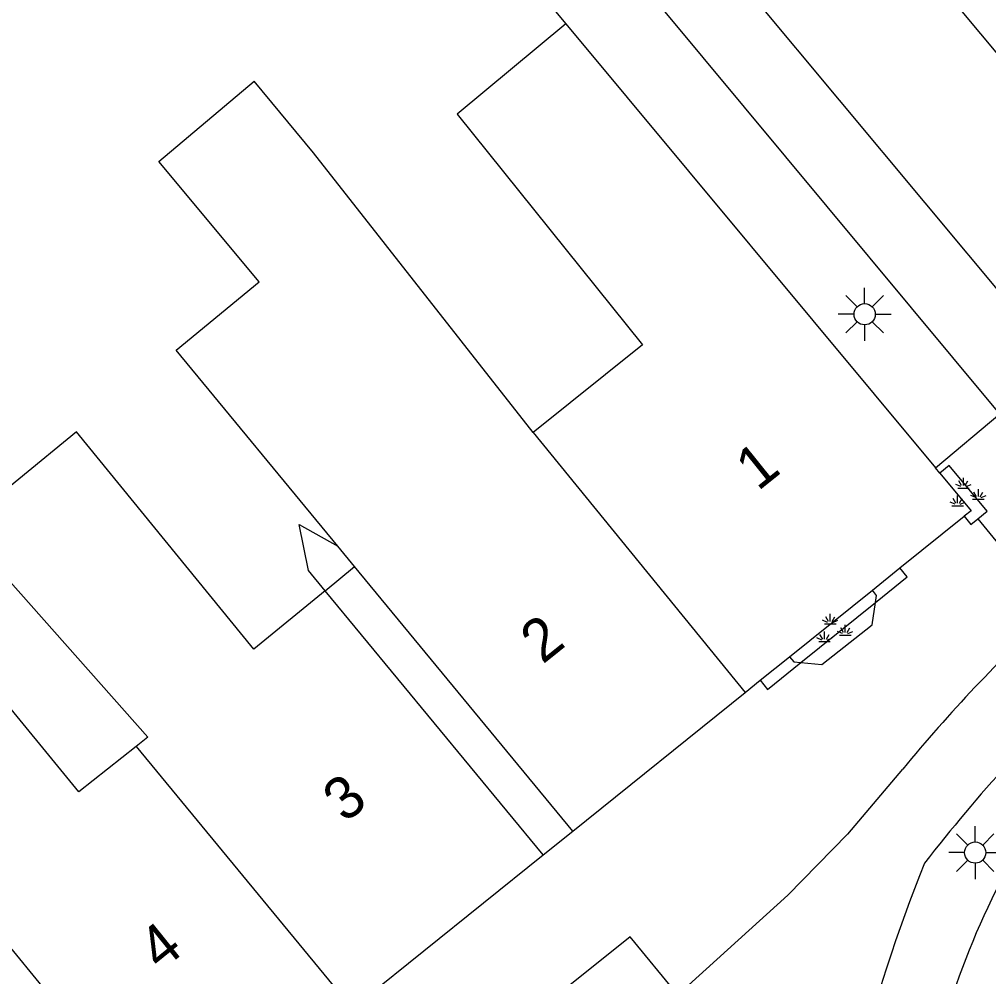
# Model space of a CAD drawing. Extents: x 132994 to 136000, y 393499 to 395512.
# Drawn here: x 134009.96 to 134032.82, y 395422.95 to 395445.51 of the extents above; entities that cross this region are included whole.
import ezdxf

# ---------------------------------------------------------------- set-up
doc = ezdxf.new("R2010")
doc.units = 0
for name, color, linetype in [('gg-afsc-erfafscheiding', 7, 'Continuous'), ('gg-afsc-muur', 7, 'Continuous'), ('gg-anno-huisnummerreeks BGT', 7, 'Continuous'), ('gg-bbg-gedigitaliseerde bebouwing', 7, 'Continuous'), ('gg-bbg-gedigitaliseerde bebouwing onder overbouw', 7, 'Continuous'), ('gg-bbg-gedigitaliseerde overbouw', 7, 'Continuous'), ('gg-bbg-hoofdgebouw', 7, 'Continuous'), ('gg-bbg-onder overbouw', 7, 'Continuous'), ('gg-bbg-pand overbouw', 7, 'Continuous'), ('gg-bbg-tussenscheiding', 7, 'Continuous'), ('gg-knt-verharding', 7, 'Continuous'), ('gg-knt-verharding nz', 7, 'Continuous'), ('gt-grn-weggrens', 7, 'Continuous'), ('gt-symb-groenvak', 7, 'Continuous'), ('gt-symb-lichtmast', 7, 'Continuous')]:
    doc.layers.add(name, color=color, linetype=linetype)

# ---------------------------------------------------------------- blocks, each defined once
blk = doc.blocks.new('gt0-GRVAK')
at = {"layer": 'gt-symb-groenvak'}
for p, q in [((-0.11, 0.189), (-0.228, 0.24)), ((-0.091, 0.211), (-0.156, 0.322)), ((-0.047, 0.214), (-0.047, 0.393)), ((-0.004, 0.211), (0.061, 0.322)), ((0.015, 0.189), (0.133, 0.24)), ((-0.182, 0.153), (0.088, 0.153)), ((0.262, -0.052), (0.197, 0.059)), ((0.305, -0.049), (0.305, 0.13)), ((0.349, -0.052), (0.414, 0.059)), ((-0.245, -0.228), (-0.363, -0.177)), ((-0.226, -0.206), (-0.291, -0.095)), ((-0.183, -0.203), (-0.183, -0.024)), ((-0.139, -0.206), (-0.074, -0.095)), ((-0.12, -0.228), (-0.002, -0.177)), ((0.243, -0.074), (0.125, -0.023)), ((0.17, -0.11), (0.441, -0.11)), ((0.368, -0.074), (0.486, -0.023)), ((-0.318, -0.264), (-0.047, -0.264))]:
    blk.add_line(p, q, dxfattribs=at)
blk = doc.blocks.new('gt0-LMAST')
at = {"layer": 'gt-symb-lichtmast'}
for p, q in [((-0.005, 0.246), (-0.005, 0.621)), ((-0.182, 0.173), (-0.447, 0.438)), ((0.172, 0.173), (0.437, 0.438)), ((-0.255, -0.004), (-0.63, -0.004)), ((-0.182, -0.181), (-0.447, -0.446)), ((0.437, -0.446), (0.172, -0.181)), ((0.245, -0.004), (0.62, -0.004)), ((-0.005, -0.254), (-0.005, -0.629))]:
    blk.add_line(p, q, dxfattribs=at)
blk.add_circle((-0.005, -0.004), 0.25, dxfattribs=at)

msp = doc.modelspace()

# ---------------------------------------------------------------- linework, layer by layer
at = {"layer": 'gg-afsc-erfafscheiding'}
msp.add_lwpolyline([(134017.175, 395432.043), (134016.782, 395432.519), (134016.563, 395433.608), (134017.476, 395433.091)], dxfattribs=at)
at = {"layer": 'gg-afsc-muur'}
msp.add_line((134016.546, 395452.983), (134022.85, 395445.41), dxfattribs=at)
at = {"layer": 'gg-bbg-gedigitaliseerde bebouwing'}
for p, q in [((134016.898, 395442.367), (134015.501, 395444.054)), ((134022.082, 395435.776), (134016.898, 395442.367)), ((134017.476, 395433.091), (134013.662, 395437.715)), ((134017.869, 395432.615), (134017.476, 395433.091))]:
    msp.add_line(p, q, dxfattribs=at)
for points in [[(134022.85, 395445.41), (134020.289, 395443.276), (134024.655, 395437.844), (134022.082, 395435.776)], [(134013.662, 395437.715), (134015.619, 395439.329), (134013.251, 395442.162), (134015.501, 395444.054)], [(134017.175, 395432.043), (134015.494, 395430.669), (134011.31, 395435.788), (134008.579, 395433.556), (134012.991, 395428.591), (134012.715, 395428.373)], [(134012.715, 395428.373), (134011.363, 395427.305), (134007.101, 395432.497), (134006.799, 395432.248)]]:
    msp.add_lwpolyline(points, dxfattribs=at)
at = {"layer": 'gg-bbg-gedigitaliseerde bebouwing onder overbouw'}
for p, q in [((134023.014, 395426.379), (134017.869, 395432.615)), ((134022.313, 395425.815), (134017.175, 395432.043))]:
    msp.add_line(p, q, dxfattribs=at)
at = {"layer": 'gg-bbg-gedigitaliseerde overbouw'}
msp.add_line((134017.175, 395432.043), (134017.869, 395432.615), dxfattribs=at)
at = {"layer": 'gg-bbg-hoofdgebouw'}
for p, q in [((134022.85, 395445.41), (134031.57, 395434.939)), ((134031.672, 395434.817), (134031.57, 395434.939)), ((134030.73, 395432.58), (134032.245, 395433.798)), ((134030.081, 395432.058), (134030.73, 395432.58)), ((134027.435, 395429.932), (134028.125, 395430.486)), ((134027.082, 395429.648), (134027.435, 395429.932)), ((134023.014, 395426.379), (134027.082, 395429.648)), ((134017.811, 395422.198), (134022.313, 395425.815))]:
    msp.add_line(p, q, dxfattribs=at)
msp.add_lwpolyline([(134031.672, 395434.817), (134032.41, 395433.93), (134032.245, 395433.798)], dxfattribs=at)
at = {"layer": 'gg-bbg-onder overbouw'}
msp.add_line((134028.125, 395430.486), (134030.081, 395432.058), dxfattribs=at)
at = {"layer": 'gg-bbg-pand overbouw'}
msp.add_line((134022.313, 395425.815), (134023.014, 395426.379), dxfattribs=at)
for points in [[(134030.153, 395431.767), (134030.178, 395431.929), (134030.081, 395432.058)], [(134028.393, 395430.352), (134028.885, 395430.303), (134030.071, 395431.239), (134030.153, 395431.767)], [(134028.125, 395430.486), (134028.231, 395430.368), (134028.393, 395430.352)]]:
    msp.add_lwpolyline(points, dxfattribs=at)
at = {"layer": 'gg-bbg-tussenscheiding'}
for p, q in [((134022.082, 395435.776), (134027.082, 395429.648)), ((134013.673, 395418.872), (134003.086, 395431.732)), ((134012.715, 395428.373), (134017.811, 395422.198))]:
    msp.add_line(p, q, dxfattribs=at)
at = {"layer": 'gg-knt-verharding'}
for p, q in [((134025.38, 395453.886), (134037.076, 395439.828)), ((134028.393, 395430.352), (134030.153, 395431.767))]:
    msp.add_line(p, q, dxfattribs=at)
for points in [[(134032.954, 395436.373), (133998.59, 395477.643), (133999.925, 395478.847)], [(134031.57, 395434.939), (134033.087, 395436.215), (134032.954, 395436.373)], [(134032.566, 395433.739), (134032.791, 395433.921), (134031.891, 395434.999), (134031.672, 395434.817)], [(134032.245, 395433.798), (134032.401, 395433.604), (134032.566, 395433.739)], [(134030.153, 395431.767), (134030.9, 395432.368), (134030.73, 395432.58)], [(134027.435, 395429.932), (134027.606, 395429.719), (134028.393, 395430.352)], [(134030.794, 395427.84), (134029.492, 395426.305), (134028.085, 395424.865), (134025.491, 395422.52)], [(134025.491, 395422.52), (134024.366, 395423.889), (134019.198, 395419.747), (134020.295, 395418.407)]]:
    msp.add_lwpolyline(points, dxfattribs=at)
for centre, radius, start, end in [((134060.519, 395403.3), 38.545, 132.8006, 140.4581), ((134061.869, 395401.928), 38.668, 133.1255, 142.2088), ((134049.222, 395416.805), 18.167, 143.5727, 165.7537), ((134063.922, 395412.391), 35.193, 157.9146, 174.9183)]:
    msp.add_arc(centre, radius, start, end, dxfattribs=at)
at = {"layer": 'gg-knt-verharding nz'}
msp.add_line((134034.358, 395437.547), (134000, 395478.757), dxfattribs=at)
at = {"layer": 'gt-grn-weggrens'}
msp.add_line((134032.566, 395433.739), (134034.329, 395431.582), dxfattribs=at)

# ---------------------------------------------------------------- block references
at = {"layer": 'gt-symb-groenvak'}
for p in [(134032.274, 395434.312), (134029.135, 395431.108)]:
    msp.add_blockref('gt0-GRVAK', p, dxfattribs=at)
at = {"layer": 'gt-symb-lichtmast'}
for p in [(134029.902, 395438.566), (134032.51, 395425.875)]:
    msp.add_blockref('gt0-LMAST', p, dxfattribs=at)

# ---------------------------------------------------------------- texts
at = {"layer": 'gg-anno-huisnummerreeks BGT'}
for s, rotation, p in [('1', 38.8, (134027.379, 395434.377)), ('2', 38.7, (134022.302, 395430.297)), ('3', 38.7, (134017.642, 395426.553)), ('4', 38.8, (134013.292, 395423.057))]:
    msp.add_text(s, height=1, rotation=rotation, dxfattribs=at).set_placement(p)

doc.saveas('drawing.dxf')
